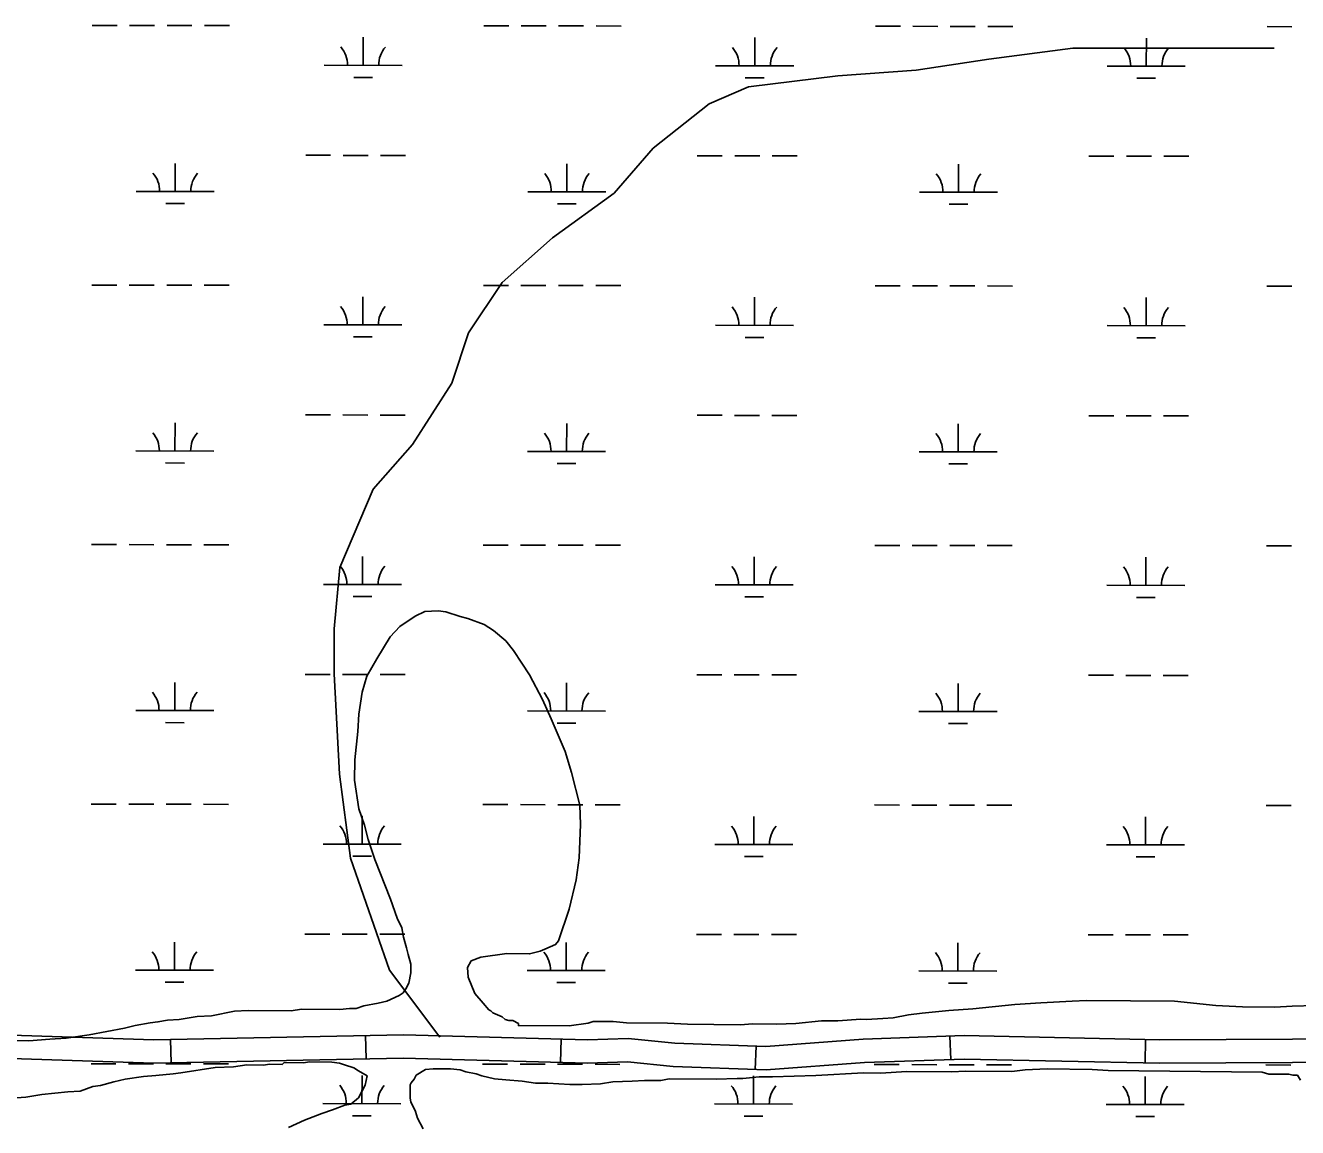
# Model space of a CAD drawing. Extents: x 3148686 to 3186545, y 916144 to 941516.
# Drawn here: x 3169095 to 3170725, y 935174 to 936586 of the extents above; entities that cross this region are included whole.
import ezdxf

# ---------------------------------------------------------------- set-up
doc = ezdxf.new("R2010")
doc.units = 0
for name, color, linetype in [('V-ROAD-CNTR', 7, 'Continuous'), ('V-SITE-VEGE', 7, 'Continuous'), ('V-TOPO-SHOR', 7, 'Continuous'), ('V-WETL-SWMP', 7, 'Continuous')]:
    doc.layers.add(name, color=color, linetype=linetype)

msp = doc.modelspace()

# ---------------------------------------------------------------- linework, layer by layer
at = {"layer": 'V-ROAD-CNTR'}
for p, q in [((3169531.1, 935291.7), (3169531.7, 935261.7)), ((3169281.2, 935286.7), (3169281.8, 935256.8)), ((3169781.7, 935287.1), (3169780.9, 935257.1)), ((3170031.5, 935278.1), (3170030.3, 935248.1)), ((3170279.9, 935290.9), (3170280.9, 935261)), ((3170530.6, 935286.7), (3170530, 935256.7))]:
    msp.add_line(p, q, dxfattribs=at)
for points in [[(3169064.1, 935292.8), (3169259.6, 935286.3), (3169579.5, 935292.7), (3169815.4, 935286.2), (3169867.7, 935288.1), (3169927.2, 935282.1), (3170043.8, 935277.6), (3170168.9, 935287.2), (3170298, 935291.6), (3170548.8, 935286.3), (3171059.6, 935289), (3171330.6, 935285.5), (3171836.2, 935290.6), (3172096.3, 935281.1), (3172512.5, 935274.8)], [(3169064, 935262.8), (3169259.4, 935256.3), (3169579.4, 935262.6), (3169815.5, 935256.2), (3169866.7, 935258), (3169925.1, 935252.2), (3170044.4, 935247.6), (3170170.5, 935257.2), (3170298.2, 935261.6), (3170548.6, 935256.3), (3171059.5, 935259), (3171330.6, 935255.5), (3171835.8, 935260.6), (3172095.5, 935251.1), (3172512.5, 935244.8)]]:
    msp.add_lwpolyline(points, dxfattribs=at)
at = {"layer": 'V-SITE-VEGE'}
for p, q in [((3169294.3, 935243.8), (3169284.5, 935242.6)), ((3169338.4, 935250.7), (3169294.3, 935243.8)), ((3169361.7, 935251.7), (3169338.4, 935250.7)), ((3169378.9, 935254), (3169361.7, 935251.7)), ((3169399.7, 935253.8), (3169378.9, 935254)), ((3169408.3, 935254.9), (3169399.7, 935253.8)), ((3169424.3, 935254.8), (3169408.3, 935254.9)), ((3169426.7, 935257.2), (3169424.3, 935254.8)), ((3169451.2, 935256.9), (3169426.7, 935257.2)), ((3169459.8, 935258.1), (3169451.2, 935256.9)), ((3169488, 935257.8), (3169459.8, 935258.1)), ((3169497.8, 935256.5), (3169488, 935257.8)), ((3169503.9, 935254), (3169497.8, 935256.5)), ((3169516.1, 935250.2), (3169503.9, 935254)), ((3169522.2, 935246.4), (3169516.1, 935250.2)), ((3169533.2, 935240.2), (3169522.2, 935246.4)), ((3169608, 935248.1), (3169595.7, 935240.8)), ((3169617.8, 935249.2), (3169608, 935248.1)), ((3169639.9, 935249), (3169617.8, 935249.2)), ((3169652.1, 935247.6), (3169639.9, 935249)), ((3169659.4, 935245.1), (3169652.1, 935247.6)), ((3169672.9, 935242.5), (3169659.4, 935245.1)), ((3170169.2, 935243.8), (3170107.9, 935240.7)), ((3170191.2, 935243.6), (3170169.2, 935243.8)), ((3170224.3, 935245.7), (3170191.2, 935243.6)), ((3170281.9, 935245.2), (3170224.3, 935245.7)), ((3170300.3, 935246.2), (3170281.9, 935245.2)), ((3170359.1, 935245.6), (3170300.3, 935246.2)), ((3170376.3, 935247.9), (3170359.1, 935245.6)), ((3170404.5, 935248.9), (3170376.3, 935247.9)), ((3170462.1, 935248.3), (3170404.5, 935248.9)), ((3170482.9, 935246.9), (3170462.1, 935248.3)), ((3170680.1, 935245), (3170482.9, 935246.9)), ((3170688.7, 935242.4), (3170680.1, 935245)), ((3169181.4, 935226.5), (3169165.4, 935220.5)), ((3169191.2, 935227.6), (3169181.4, 935226.5)), ((3169208.4, 935232.4), (3169191.2, 935227.6)), ((3169223.1, 935235.9), (3169208.4, 935232.4)), ((3169246.4, 935239.3), (3169223.1, 935235.9)), ((3169262.4, 935240.4), (3169246.4, 935239.3)), ((3169284.5, 935242.6), (3169262.4, 935240.4)), ((3169521.9, 935212.1), (3169530.6, 935228)), ((3169530.6, 935228), (3169533.2, 935240.2)), ((3169588.2, 935228.6), (3169588, 935211.5)), ((3169589.5, 935231.1), (3169588.2, 935228.6)), ((3169593.2, 935236), (3169589.5, 935231.1)), ((3169595.7, 935240.8), (3169593.2, 935236)), ((3169680.2, 935240), (3169672.9, 935242.5)), ((3169696.1, 935236.2), (3169680.2, 935240)), ((3169710.8, 935234.8), (3169696.1, 935236.2)), ((3169731.6, 935233.4), (3169710.8, 935234.8)), ((3169748.7, 935230.8), (3169731.6, 935233.4)), ((3169764.7, 935230.6), (3169748.7, 935230.8)), ((3169792.8, 935229.1), (3169764.7, 935230.6)), ((3169808.8, 935228.9), (3169792.8, 935229.1)), ((3169832.1, 935229.9), (3169808.8, 935228.9)), ((3169848, 935232.2), (3169832.1, 935229.9)), ((3169872.5, 935233.2), (3169848, 935232.2)), ((3169888.5, 935234.3), (3169872.5, 935233.2)), ((3169909.3, 935234.1), (3169888.5, 935234.3)), ((3169920.3, 935236.4), (3169909.3, 935234.1)), ((3169980.4, 935235.9), (3169920.3, 935236.4)), ((3170007.4, 935236.8), (3169980.4, 935235.9)), ((3170014.7, 935236.7), (3170007.4, 935236.8)), ((3170035.6, 935239), (3170014.7, 935236.7)), ((3170052.7, 935238.8), (3170035.6, 935239)), ((3170107.9, 935240.7), (3170052.7, 935238.8)), ((3170714.4, 935242.2), (3170688.7, 935242.4)), ((3170719.3, 935240.9), (3170714.4, 935242.2)), ((3170725.4, 935240.8), (3170719.3, 935240.9)), ((3170729.1, 935234.7), (3170725.4, 935240.8)), ((3169095.5, 935212.6), (3169066, 935210.5)), ((3169116.3, 935216.1), (3169095.5, 935212.6)), ((3169149.4, 935219.4), (3169116.3, 935216.1)), ((3169165.4, 935220.5), (3169149.4, 935219.4)), ((3169512, 935203.7), (3169521.9, 935212.1)), ((3169588, 935211.5), (3169589.2, 935206.6)), ((3169475.1, 935191.8), (3169488.6, 935196.5)), ((3169488.6, 935196.5), (3169504.6, 935202.5)), ((3169504.6, 935202.5), (3169512, 935203.7)), ((3169589.2, 935206.6), (3169595.2, 935194.3)), ((3169595.2, 935194.3), (3169597.6, 935185.7)), ((3169432.1, 935173.8), (3169453, 935183.4)), ((3169453, 935183.4), (3169475.1, 935191.8)), ((3169597.6, 935185.7), (3169604.8, 935172.1))]:
    msp.add_line(p, q, dxfattribs=at)
for points in [[(3169695.1, 935811), (3169682.9, 935818.5), (3169662.2, 935826), (3169652.4, 935828.6), (3169634.1, 935834.9), (3169624.3, 935836.2), (3169607.1, 935835.1), (3169594.8, 935829.1), (3169575.1, 935815.8), (3169562.7, 935802.5), (3169545.3, 935774.5), (3169532.8, 935752.5), (3169526.5, 935731.8), (3169522.5, 935703.6), (3169521.1, 935681.6), (3169517.1, 935644.9), (3169516.8, 935619.1), (3169522.6, 935582.3), (3169529.7, 935561.4), (3169534.4, 935543), (3169542.8, 935517.2), (3169563.1, 935466.7), (3169571.4, 935442.2), (3169577.4, 935429.8), (3169579.8, 935417.6), (3169583.3, 935404.1), (3169585.7, 935395.4), (3169589.2, 935383.2), (3169589.1, 935372.1), (3169586.6, 935358.7), (3169582.8, 935351.4), (3169579.1, 935346.5), (3169574.1, 935342.9), (3169558.2, 935335.7), (3169547.1, 935333.3), (3169528.7, 935329.8), (3169518.8, 935326.3), (3169510.3, 935326.3), (3169498, 935325.2), (3169449, 935325.7), (3169435.5, 935323.4), (3169380.4, 935323.9), (3169363.2, 935322.9), (3169333.7, 935317), (3169315.3, 935316), (3169292, 935312.5), (3169277.3, 935311.5), (3169265, 935309.1), (3169255.2, 935308), (3169235.6, 935304.5), (3169222.1, 935301), (3169176.7, 935292.8), (3169147.2, 935288.2), (3169126.4, 935287.2), (3169099.4, 935285), (3169082.2, 935285.2)], [(3170747.9, 935330.2), (3170718.5, 935329.3), (3170696.4, 935328.3), (3170654.8, 935328.7), (3170620.5, 935330.2), (3170567.8, 935335.6), (3170455.1, 935336.7), (3170436.7, 935335.7), (3170396.3, 935333.6), (3170363.2, 935331.5), (3170309.2, 935325.9), (3170278.5, 935323.7), (3170244.2, 935320.4), (3170227, 935318.1), (3170207.4, 935314.6), (3170193.9, 935313.5), (3170173, 935312.5), (3170165.7, 935312.6), (3170136.3, 935310.4), (3170115.4, 935310.6), (3170082.3, 935307.3), (3170057.8, 935306.3), (3170027.2, 935306.6), (3170011.2, 935305.5), (3169943.8, 935306.2), (3169918.1, 935307.7), (3169865.4, 935308.2), (3169848.3, 935309.6), (3169822.6, 935309.8), (3169816.4, 935307.4), (3169791.9, 935304), (3169726.9, 935304.6), (3169727, 935307.1), (3169719.7, 935310.8), (3169714.8, 935310.9), (3169709.9, 935312.1), (3169706.2, 935315.9), (3169694, 935320.9), (3169691.6, 935323.3), (3169689.2, 935324.6), (3169681.9, 935333.2), (3169671, 935345.6), (3169662.6, 935366.5), (3169661.5, 935378.8), (3169666.5, 935387.3), (3169678.8, 935392.1), (3169711.9, 935396.7), (3169741.3, 935396.4), (3169754.8, 935399.9), (3169761, 935402.3), (3169774.5, 935408.3), (3169778.2, 935413.2), (3169792.1, 935453.5), (3169801.1, 935491.4), (3169805, 935519.5), (3169806.7, 935562.4), (3169805.7, 935586.9), (3169795, 935628.7), (3169786.7, 935655.7), (3169768.8, 935697.6), (3169758, 935722.2), (3169741.1, 935754.2), (3169731.5, 935769), (3169720.6, 935785), (3169710.9, 935797.4), (3169695.1, 935811)]]:
    msp.add_lwpolyline(points, dxfattribs=at)
at = {"layer": 'V-TOPO-SHOR'}
msp.add_lwpolyline([(3169626.3, 935289.5), (3169561.8, 935375.6), (3169511.8, 935519), (3169497.6, 935626.5), (3169490.6, 935755.5), (3169490.6, 935812.9), (3169497.9, 935891.7), (3169541, 935992), (3169591.2, 936049.3), (3169641.5, 936128), (3169663, 936192.5), (3169706.1, 936257), (3169770.7, 936314.2), (3169849.6, 936371.5), (3169899.8, 936428.8), (3169971.5, 936486), (3170021.7, 936507.5), (3170136.4, 936521.7), (3170236.8, 936528.8), (3170329.9, 936543), (3170437.5, 936557.2), (3170552.1, 936557.1), (3170631, 936557), (3170695.5, 936557)], dxfattribs=at)
at = {"layer": 'V-WETL-SWMP'}
for p, q in [((3169180.6, 936586.3), (3169212.6, 936586.2)), ((3169228.6, 936586.2), (3169260.6, 936586.2)), ((3169276.6, 936586.2), (3169308.6, 936586.1)), ((3169324.6, 936586.1), (3169356.6, 936586.1)), ((3169682.5, 936585.7), (3169714.5, 936585.7)), ((3169730.5, 936585.7), (3169762.5, 936585.6)), ((3169778.5, 936585.6), (3169810.5, 936585.6)), ((3169826.5, 936585.6), (3169858.5, 936585.5)), ((3170184.4, 936585.2), (3170216.4, 936585.2)), ((3170232.4, 936585.2), (3170264.4, 936585.1)), ((3170280.4, 936585.1), (3170312.4, 936585.1)), ((3170328.4, 936585.1), (3170360.4, 936585)), ((3170686.3, 936584.7), (3170718.3, 936584.6)), ((3169527.8, 936535.2), (3169527.9, 936571.2)), ((3170029.7, 936534.6), (3170029.8, 936570.6)), ((3170531.6, 936534.1), (3170531.7, 936570.1)), ((3169477.8, 936535.2), (3169577.8, 936535.1)), ((3169979.7, 936534.7), (3170079.7, 936534.6)), ((3170481.6, 936534.1), (3170581.6, 936534)), ((3169515.8, 936519.7), (3169539.8, 936519.7)), ((3170017.7, 936519.2), (3170041.7, 936519.2)), ((3170519.6, 936518.7), (3170543.6, 936518.7)), ((3169454.3, 936419.8), (3169486.3, 936419.8)), ((3169502.3, 936419.7), (3169534.3, 936419.7)), ((3169550.3, 936419.7), (3169582.3, 936419.7)), ((3169956.2, 936419.3), (3169988.2, 936419.2)), ((3170004.2, 936419.2), (3170036.2, 936419.2)), ((3170052.2, 936419.2), (3170084.2, 936419.1)), ((3170458.1, 936418.7), (3170490.1, 936418.7)), ((3170506.1, 936418.7), (3170538.1, 936418.7)), ((3170554.1, 936418.6), (3170586.1, 936418.6)), ((3169287.2, 936373.5), (3169287.2, 936409.5)), ((3169789.1, 936373), (3169789.1, 936409)), ((3170291, 936372.5), (3170291, 936408.5)), ((3169237.2, 936373.6), (3169337.2, 936373.5)), ((3169739.1, 936373.1), (3169839.1, 936373)), ((3170241, 936372.5), (3170341, 936372.4)), ((3169275.2, 936358.1), (3169299.2, 936358.1)), ((3169777.1, 936357.6), (3169801.1, 936357.6)), ((3170279, 936357.1), (3170303, 936357)), ((3169180.2, 936253.6), (3169212.2, 936253.6)), ((3169228.2, 936253.5), (3169260.2, 936253.5)), ((3169276.2, 936253.5), (3169308.2, 936253.4)), ((3169324.2, 936253.4), (3169356.2, 936253.4)), ((3169527.5, 936202.5), (3169527.5, 936238.5)), ((3169682.1, 936253.1), (3169714.1, 936253)), ((3169730.1, 936253), (3169762.1, 936253)), ((3169778.1, 936253), (3169810.1, 936252.9)), ((3169826.1, 936252.9), (3169858.1, 936252.9)), ((3170029.4, 936201.9), (3170029.4, 936237.9)), ((3170184, 936252.5), (3170216, 936252.5)), ((3170232, 936252.5), (3170264, 936252.4)), ((3170280, 936252.4), (3170312, 936252.4)), ((3170328, 936252.4), (3170360, 936252.3)), ((3170531.3, 936201.4), (3170531.3, 936237.4)), ((3170685.9, 936252), (3170717.9, 936252)), ((3169477.5, 936202.5), (3169577.5, 936202.4)), ((3169979.4, 936202), (3170079.4, 936201.9)), ((3170481.3, 936201.5), (3170581.3, 936201.4)), ((3169515.5, 936187.1), (3169539.5, 936187)), ((3170017.4, 936186.5), (3170041.4, 936186.5)), ((3170519.3, 936186), (3170543.3, 936186)), ((3169286.8, 936040.9), (3169286.9, 936076.9)), ((3169453.9, 936087.1), (3169485.9, 936087.1)), ((3169501.9, 936087.1), (3169533.9, 936087)), ((3169549.9, 936087), (3169581.9, 936087)), ((3169788.7, 936040.3), (3169788.8, 936076.3)), ((3169955.9, 936086.6), (3169987.9, 936086.6)), ((3170003.9, 936086.5), (3170035.9, 936086.5)), ((3170051.9, 936086.5), (3170083.9, 936086.5)), ((3170290.6, 936039.8), (3170290.7, 936075.8)), ((3170457.8, 936086.1), (3170489.8, 936086)), ((3170505.8, 936086), (3170537.8, 936086)), ((3170553.8, 936086), (3170585.8, 936085.9)), ((3169236.8, 936040.9), (3169336.8, 936040.8)), ((3169274.8, 936025.5), (3169298.8, 936025.4)), ((3169738.7, 936040.4), (3169838.7, 936040.3)), ((3170240.6, 936039.9), (3170340.6, 936039.8)), ((3169776.7, 936024.9), (3169800.7, 936024.9)), ((3170278.6, 936024.4), (3170302.6, 936024.4)), ((3169179.9, 935920.9), (3169211.9, 935920.9)), ((3169227.9, 935920.9), (3169259.9, 935920.8)), ((3169275.9, 935920.8), (3169307.9, 935920.8)), ((3169323.9, 935920.8), (3169355.9, 935920.7)), ((3169681.8, 935920.4), (3169713.8, 935920.3)), ((3169729.8, 935920.3), (3169761.8, 935920.3)), ((3169777.8, 935920.3), (3169809.8, 935920.2)), ((3169825.8, 935920.2), (3169857.8, 935920.2)), ((3170183.7, 935919.9), (3170215.7, 935919.8)), ((3170231.7, 935919.8), (3170263.7, 935919.8)), ((3170279.7, 935919.8), (3170311.7, 935919.7)), ((3170327.7, 935919.7), (3170359.7, 935919.7)), ((3170685.6, 935919.3), (3170717.6, 935919.3)), ((3169527.1, 935869.8), (3169527.2, 935905.8)), ((3170029, 935869.3), (3170029.1, 935905.3)), ((3170530.9, 935868.7), (3170531, 935904.7)), ((3169477.1, 935869.9), (3169577.1, 935869.7)), ((3169979, 935869.3), (3170079, 935869.2)), ((3170480.9, 935868.8), (3170580.9, 935868.7)), ((3169515.1, 935854.4), (3169539.1, 935854.4)), ((3170017, 935853.9), (3170041, 935853.8)), ((3170518.9, 935853.3), (3170542.9, 935853.3)), ((3169453.6, 935754.4), (3169485.6, 935754.4)), ((3169501.6, 935754.4), (3169533.6, 935754.4)), ((3169549.6, 935754.3), (3169581.6, 935754.3)), ((3169955.5, 935753.9), (3169987.5, 935753.9)), ((3170003.5, 935753.9), (3170035.5, 935753.8)), ((3170051.5, 935753.8), (3170083.5, 935753.8)), ((3170457.4, 935753.4), (3170489.4, 935753.4)), ((3170505.4, 935753.3), (3170537.4, 935753.3)), ((3170553.4, 935753.3), (3170585.4, 935753.3)), ((3169286.5, 935708.2), (3169286.5, 935744.2)), ((3169788.4, 935707.7), (3169788.4, 935743.7)), ((3170290.3, 935707.1), (3170290.3, 935743.1)), ((3169236.5, 935708.2), (3169336.5, 935708.1)), ((3169738.4, 935707.7), (3169838.4, 935707.6)), ((3170240.3, 935707.2), (3170340.3, 935707.1)), ((3169274.5, 935692.8), (3169298.5, 935692.7)), ((3169776.4, 935692.2), (3169800.4, 935692.2)), ((3170278.3, 935691.7), (3170302.3, 935691.7)), ((3169179.5, 935588.2), (3169211.5, 935588.2)), ((3169227.5, 935588.2), (3169259.5, 935588.2)), ((3169275.5, 935588.1), (3169307.5, 935588.1)), ((3169323.5, 935588.1), (3169355.5, 935588)), ((3169681.4, 935587.7), (3169713.4, 935587.7)), ((3169729.4, 935587.7), (3169761.4, 935587.6)), ((3169777.4, 935587.6), (3169809.4, 935587.6)), ((3169825.4, 935587.6), (3169857.4, 935587.5)), ((3170183.3, 935587.2), (3170215.3, 935587.1)), ((3170231.3, 935587.1), (3170263.3, 935587.1)), ((3170279.3, 935587.1), (3170311.3, 935587)), ((3170327.3, 935587), (3170359.3, 935587)), ((3170685.2, 935586.6), (3170717.2, 935586.6)), ((3169526.8, 935537.1), (3169526.8, 935573.1)), ((3170028.7, 935536.6), (3170028.7, 935572.6)), ((3170530.6, 935536.1), (3170530.6, 935572.1)), ((3169476.8, 935537.2), (3169576.8, 935537.1)), ((3169978.7, 935536.7), (3170078.7, 935536.5)), ((3170480.6, 935536.1), (3170580.6, 935536)), ((3169514.8, 935521.7), (3169538.8, 935521.7)), ((3170016.7, 935521.2), (3170040.7, 935521.2)), ((3170518.6, 935520.7), (3170542.6, 935520.6)), ((3169286.1, 935375.5), (3169286.2, 935411.5)), ((3169453.2, 935421.8), (3169485.2, 935421.7)), ((3169501.2, 935421.7), (3169533.2, 935421.7)), ((3169549.2, 935421.7), (3169581.2, 935421.6)), ((3169788, 935375), (3169788.1, 935411)), ((3169955.2, 935421.2), (3169987.2, 935421.2)), ((3170003.2, 935421.2), (3170035.2, 935421.2)), ((3170051.2, 935421.1), (3170083.2, 935421.1)), ((3170289.9, 935374.5), (3170290, 935410.5)), ((3170457.1, 935420.7), (3170489.1, 935420.7)), ((3170505.1, 935420.7), (3170537.1, 935420.6)), ((3170553.1, 935420.6), (3170585.1, 935420.6)), ((3169236.1, 935375.6), (3169336.1, 935375.5)), ((3169738, 935375), (3169838, 935374.9)), ((3170239.9, 935374.5), (3170339.9, 935374.4)), ((3169274.1, 935360.1), (3169298.1, 935360.1)), ((3169776, 935359.6), (3169800, 935359.5)), ((3170277.9, 935359), (3170301.9, 935359)), ((3169179.2, 935255.6), (3169211.2, 935255.5)), ((3169227.2, 935255.5), (3169259.2, 935255.5)), ((3169275.2, 935255.5), (3169307.2, 935255.4)), ((3169323.2, 935255.4), (3169355.2, 935255.4)), ((3169681.1, 935255), (3169713.1, 935255)), ((3169729.1, 935255), (3169761.1, 935254.9)), ((3169777.1, 935254.9), (3169809.1, 935254.9)), ((3169825.1, 935254.9), (3169857.1, 935254.8)), ((3170183, 935254.5), (3170215, 935254.5)), ((3170231, 935254.5), (3170263, 935254.4)), ((3170279, 935254.4), (3170311, 935254.4)), ((3170327, 935254.4), (3170359, 935254.3)), ((3170684.9, 935254), (3170716.9, 935253.9)), ((3169526.4, 935204.5), (3169526.5, 935240.5)), ((3170028.3, 935203.9), (3170028.4, 935239.9)), ((3170530.2, 935203.4), (3170530.3, 935239.4)), ((3169476.4, 935204.5), (3169576.4, 935204.4)), ((3169978.3, 935204), (3170078.3, 935203.9)), ((3170480.2, 935203.4), (3170580.2, 935203.3)), ((3169514.4, 935189), (3169538.4, 935189)), ((3170016.3, 935188.5), (3170040.3, 935188.5)), ((3170518.2, 935188), (3170542.2, 935188))]:
    msp.add_line(p, q, dxfattribs=at)
for centre, start, end in [((3169472.6, 936535.7), 359.1678, 40.7115), ((3169583.1, 936535.6), 139.1678, 180.7115), ((3169974.5, 936535.2), 359.1678, 40.7115), ((3170085, 936535), 139.1678, 180.7115), ((3170476.4, 936534.6), 359.1678, 40.7115), ((3170586.9, 936534.5), 139.1678, 180.7115), ((3169231.9, 936374.1), 359.1678, 40.7115), ((3169342.4, 936374), 139.1678, 180.7115), ((3169733.9, 936373.5), 359.1678, 40.7115), ((3169844.3, 936373.4), 139.1678, 180.7115), ((3170235.8, 936373), 359.1678, 40.7115), ((3170346.2, 936372.9), 139.1678, 180.7115), ((3169472.2, 936203), 359.1678, 40.7115), ((3169582.7, 936202.9), 139.1678, 180.7115), ((3169974.1, 936202.5), 359.1678, 40.7115), ((3170084.6, 936202.4), 139.1678, 180.7115), ((3170476, 936202), 359.1678, 40.7115), ((3170586.5, 936201.8), 139.1678, 180.7115), ((3169231.6, 936041.4), 359.1678, 40.7115), ((3169342.1, 936041.3), 139.1678, 180.7115), ((3169733.5, 936040.9), 359.1678, 40.7115), ((3169844, 936040.8), 139.1678, 180.7115), ((3170235.4, 936040.3), 359.1678, 40.7115), ((3170345.9, 936040.2), 139.1678, 180.7115), ((3169471.9, 935870.3), 359.1678, 40.7115), ((3169582.4, 935870.2), 139.1678, 180.7115), ((3169973.8, 935869.8), 359.1678, 40.7115), ((3170084.3, 935869.7), 139.1678, 180.7115), ((3170475.7, 935869.3), 359.1678, 40.7115), ((3170586.2, 935869.2), 139.1678, 180.7115), ((3169231.2, 935708.7), 359.1678, 40.7115), ((3169341.7, 935708.6), 139.1678, 180.7115), ((3169733.1, 935708.2), 359.1678, 40.7115), ((3169843.6, 935708.1), 139.1678, 180.7115), ((3170235.1, 935707.7), 359.1678, 40.7115), ((3170345.5, 935707.6), 139.1678, 180.7115), ((3169471.5, 935537.7), 359.1678, 40.7115), ((3169582, 935537.5), 139.1678, 180.7115), ((3169973.4, 935537.1), 359.1678, 40.7115), ((3170083.9, 935537), 139.1678, 180.7115), ((3170475.3, 935536.6), 359.1678, 40.7115), ((3170585.8, 935536.5), 139.1678, 180.7115), ((3169230.9, 935376.1), 359.1678, 40.7115), ((3169341.4, 935375.9), 139.1678, 180.7115), ((3169732.8, 935375.5), 359.1678, 40.7115), ((3169843.3, 935375.4), 139.1678, 180.7115), ((3170234.7, 935375), 359.1678, 40.7115), ((3170345.2, 935374.9), 139.1678, 180.7115), ((3169471.2, 935205), 359.1678, 40.7115), ((3169581.7, 935204.9), 139.1678, 180.7115), ((3169973.1, 935204.5), 359.1678, 40.7115), ((3170083.6, 935204.3), 139.1678, 180.7115), ((3170475, 935203.9), 359.1678, 40.7115), ((3170585.5, 935203.8), 139.1678, 180.7115)]:
    msp.add_arc(centre, 35.2, start, end, dxfattribs=at)

doc.saveas('drawing.dxf')
